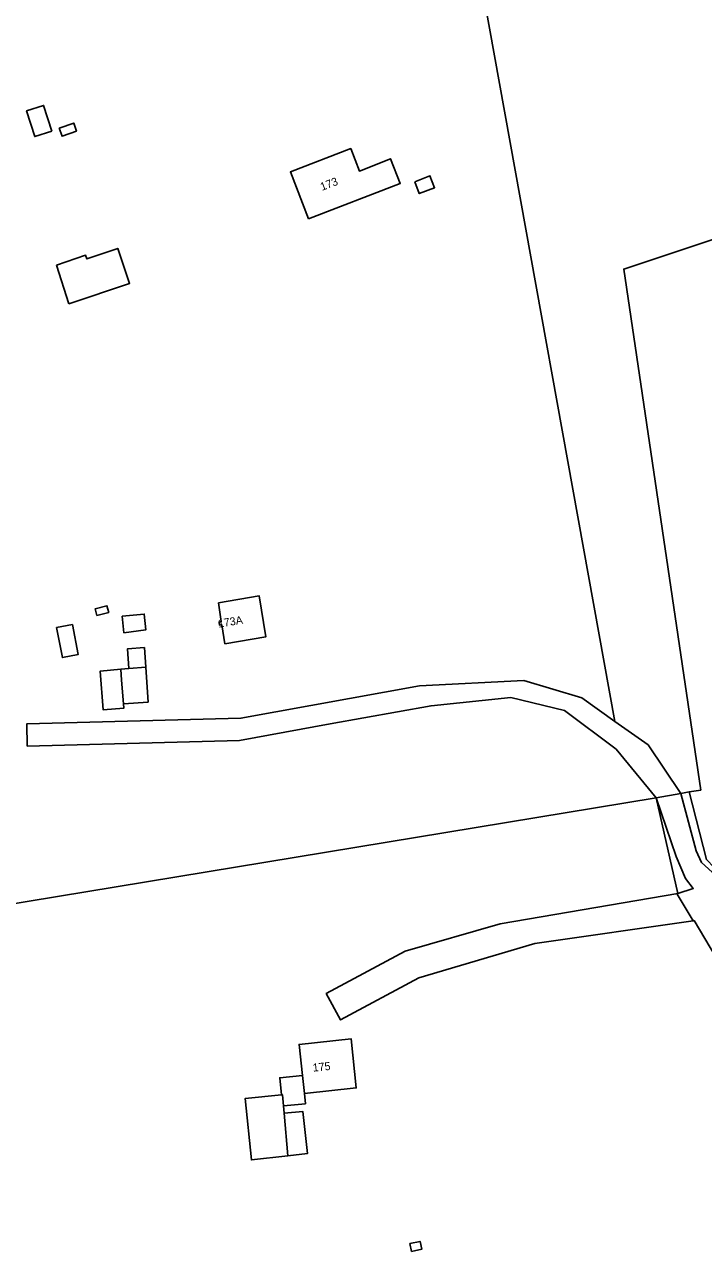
# Model space of a CAD drawing. Extents: x 126000 to 131009, y 393000 to 395500.
# Drawn here: x 129551.5 to 129636.3, y 394730.1 to 394883.3 of the extents above; entities that cross this region are included whole.
import ezdxf

# ---------------------------------------------------------------- set-up
doc = ezdxf.new("R2010")
doc.units = 0
for name, color, linetype in [('gg-afsc-draadraster', 7, 'Continuous'), ('gg-afsc-hekwerk', 7, 'Continuous'), ('gg-anno-huisnummerreeks BGT', 7, 'Continuous'), ('gg-bbg-bijgebouw', 7, 'Continuous'), ('gg-bbg-hoofdgebouw', 7, 'Continuous'), ('gg-bbg-luifel en loopbrug', 7, 'Continuous'), ('gg-bbg-open loods', 7, 'Continuous'), ('gg-bbg-overig bouwwerk', 7, 'Continuous'), ('gg-knt-onverhard', 7, 'Continuous'), ('gt-grn-groengrens', 7, 'Continuous'), ('gt-grn-vlakafsluiter', 7, 'Continuous')]:
    doc.layers.add(name, color=color, linetype=linetype)

msp = doc.modelspace()

# ---------------------------------------------------------------- linework, layer by layer
at = {"layer": 'gg-afsc-draadraster'}
msp.add_line((129634.5, 394787.48), (129633.47, 394787.27), dxfattribs=at)
msp.add_lwpolyline([(129807.02, 394913.01), (129810.95, 394887.81), (129812.26, 394874.73), (129813.58, 394859.53), (129813.93, 394854.71), (129813.69, 394845.47), (129813.88, 394838.5), (129663.5, 394785.03), (129647.7, 394779.64), (129640.96, 394777.41), (129639.05, 394777.68), (129637.64, 394778.04), (129636.65, 394779.03), (129634.5, 394787.48)], dxfattribs=at)
at = {"layer": 'gg-afsc-hekwerk'}
for p, q in [((129630.36, 394786.75), (129633.47, 394787.27)), ((129633.07, 394774.78), (129630.36, 394786.75))]:
    msp.add_line(p, q, dxfattribs=at)
for points in [[(129634.98, 394771.39), (129633, 394774.7), (129633.07, 394774.78)], [(129637.78, 394766.92), (129635.12, 394771.4), (129634.98, 394771.39)]]:
    msp.add_lwpolyline(points, dxfattribs=at)
at = {"layer": 'gg-bbg-bijgebouw'}
for p, q in [((129563.51, 394802.82), (129564.53, 394802.9)), ((129564.53, 394802.9), (129566.63, 394803.05)), ((129583.9, 394747.36), (129583.82, 394748.27)), ((129584.39, 394742.03), (129583.9, 394747.36))]:
    msp.add_line(p, q, dxfattribs=at)
for points in [[(129600.22, 394863.71), (129600.79, 394862.23), (129602.7, 394862.96), (129602.13, 394864.45), (129600.22, 394863.71)], [(129560.53, 394809.52), (129560.31, 394810.35), (129561.78, 394810.74), (129562, 394809.91), (129560.53, 394809.52)], [(129563.85, 394798.49), (129563.61, 394801.45), (129563.51, 394802.82)], [(129566.63, 394803.05), (129566.93, 394798.71), (129563.85, 394798.49)], [(129583.57, 394749.64), (129579.05, 394749.19), (129579.83, 394741.51), (129584.39, 394742.03)], [(129583.82, 394748.27), (129583.69, 394749.66), (129583.57, 394749.64)], [(129599.62, 394731.05), (129599.83, 394730.08), (129601.11, 394730.35), (129600.9, 394731.33), (129599.62, 394731.05)]]:
    msp.add_lwpolyline(points, dxfattribs=at)
at = {"layer": 'gg-bbg-hoofdgebouw'}
msp.add_line((129586.19, 394752.07), (129586.44, 394749.81), dxfattribs=at)
for points in [[(129586.95, 394859.07), (129584.69, 394864.93), (129592.24, 394867.84), (129593.32, 394865.04), (129597.21, 394866.57), (129598.42, 394863.5), (129586.95, 394859.07)], [(129575.7, 394811.09), (129576.06, 394808.75), (129575.78, 394808.7), (129575.84, 394808.33), (129576.12, 394808.37), (129576.51, 394805.98), (129581.62, 394806.85), (129580.8, 394811.96), (129575.7, 394811.09)], [(129586.44, 394749.81), (129592.93, 394750.51), (129592.3, 394756.63), (129585.78, 394755.93), (129586.19, 394752.07)]]:
    msp.add_lwpolyline(points, dxfattribs=at)
at = {"layer": 'gg-bbg-luifel en loopbrug'}
msp.add_line((129557.04, 394848.44), (129555.47, 394853.3), dxfattribs=at)
for points in [[(129554.9, 394870.03), (129552.77, 394869.34), (129551.74, 394872.54), (129553.86, 394873.23), (129554.9, 394870.03)], [(129555.83, 394870.38), (129556.19, 394869.38), (129557.98, 394870.02), (129557.63, 394871.02), (129555.83, 394870.38)], [(129557.04, 394848.44), (129564.62, 394851.01), (129563.14, 394855.38), (129559.26, 394854.07), (129559.11, 394854.52), (129555.47, 394853.3)], [(129555.49, 394808), (129557.47, 394808.39), (129558.21, 394804.66), (129556.23, 394804.27), (129555.49, 394808)], [(129566.63, 394803.05), (129566.46, 394805.51), (129564.35, 394805.34), (129564.53, 394802.9)], [(129586.19, 394752.07), (129583.36, 394751.77), (129583.57, 394749.64)], [(129586.44, 394749.81), (129586.58, 394748.52), (129583.82, 394748.27)], [(129583.9, 394747.36), (129586.23, 394747.58), (129586.83, 394742.31), (129584.39, 394742.03)]]:
    msp.add_lwpolyline(points, dxfattribs=at)
at = {"layer": 'gg-bbg-open loods'}
msp.add_lwpolyline([(129563.85, 394798.49), (129563.89, 394797.93), (129561.31, 394797.74), (129560.95, 394802.57), (129563.51, 394802.82)], dxfattribs=at)
at = {"layer": 'gg-bbg-overig bouwwerk'}
msp.add_lwpolyline([(129563.9, 394807.35), (129566.63, 394807.72), (129566.44, 394809.69), (129563.7, 394809.42), (129563.9, 394807.35)], dxfattribs=at)
at = {"layer": 'gg-knt-onverhard'}
for points in [[(129633.47, 394787.27), (129635.39, 394780.12), (129636.06, 394778.66), (129637.39, 394777.46), (129639.06, 394776.82), (129641.15, 394776.71), (129666.09, 394784.76), (129688.79, 394792.89), (129706.56, 394799.06), (129724.22, 394805.59), (129745.53, 394812.96), (129766.67, 394820.32), (129783.38, 394826.02), (129797.79, 394830.87), (129810.79, 394835.76), (129812.84, 394836.73), (129814.25, 394838.27), (129815.06, 394840.45), (129814.87, 394849.88), (129816.59, 394859.63), (129817.62, 394862.02), (129819.51, 394863.1), (129819.95, 394863.39)], [(129630.36, 394786.75), (129625.38, 394792.84), (129618.94, 394797.67), (129612.21, 394799.29), (129602.26, 394798.24), (129589.66, 394795.97), (129578.33, 394793.92), (129551.83, 394793.21), (129551.76, 394795.98), (129578.52, 394796.69), (129600.83, 394800.74), (129613.83, 394801.41), (129621.09, 394799.24), (129625.23, 394796.29)], [(129625.23, 394796.29), (129629.37, 394793.35), (129633.47, 394787.27)], [(129630.36, 394786.75), (129632.88, 394779.41), (129634.04, 394776.68), (129635, 394775.43), (129633.07, 394774.78)], [(129633.07, 394774.78), (129610.88, 394771.01), (129599.04, 394767.6), (129589.18, 394762.29), (129590.96, 394758.99), (129600.73, 394764.25), (129615.24, 394768.55), (129634.98, 394771.39)]]:
    msp.add_lwpolyline(points, dxfattribs=at)
at = {"layer": 'gt-grn-groengrens'}
msp.add_lwpolyline([(129807.02, 394913.01), (129626.33, 394852.79), (129635.95, 394787.69)], dxfattribs=at)
at = {"layer": 'gt-grn-vlakafsluiter'}
for p, q in [((129625.23, 394796.29), (129608.12, 394890.8)), ((129634.5, 394787.48), (129635.95, 394787.69)), ((129630.36, 394786.75), (129528.11, 394769.87))]:
    msp.add_line(p, q, dxfattribs=at)

# ---------------------------------------------------------------- texts
at = {"layer": 'gg-anno-huisnummerreeks BGT'}
for s, rotation, p in [('173', 21, (129588.65, 394862.56)), ('173A', 9.2, (129575.73, 394808)), ('175', 5.9, (129587.53, 394752.53))]:
    msp.add_text(s, height=1, rotation=rotation, dxfattribs=at).set_placement(p)

doc.saveas('drawing.dxf')
